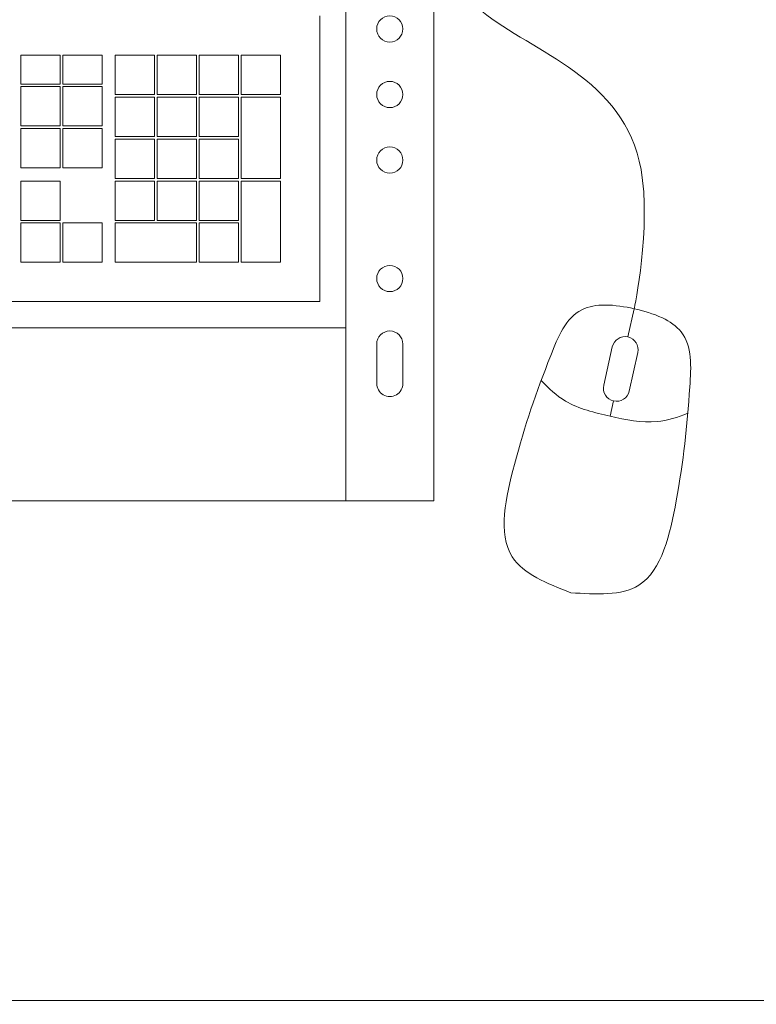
# Model space of a CAD drawing. Header units: millimetres. Extents: x -692150 to 2662533, y -92609 to 65084.
# Tile 579 of 656: x -38318 to -38037, y 23675 to 24051. Entities that reach past the tile are written whole.
import ezdxf
from ezdxf import colors
from ezdxf.entities.mleader import LeaderData, LeaderLine
from ezdxf.math import Vec2, Vec3

# ---------------------------------------------------------------- set-up
doc = ezdxf.new("R2010")
doc.units = ezdxf.units.MM
doc.layers.get('Defpoints').update_dxf_attribs({"color": 30})
for name, color, linetype, lineweight, true_color in [('00_АР_Подложка', 7, 'Continuous', 0, 0x9b9292), ('09_АР_Мебель', 7, 'Continuous', 9, 0x000000), ('1. ПОДЛОЖКА', 7, 'Continuous', 0, 0x9b9292)]:
    doc.layers.add(name, color=color, linetype=linetype, lineweight=lineweight, true_color=true_color)
doc.layers.add('06_АР_Мебель', color=4, linetype='Continuous', lineweight=9)
doc.layers.add('17_АР_Текст', color=235, linetype='Continuous', lineweight=0)
doc.layers.add('11_АР_Номер мебели', color=1, linetype='Continuous', lineweight=13, plot=False)
doc.styles.add('_ТЕКСТОВЫЙ', font='arial.ttf', dxfattribs={"width": 0.8})
doc.styles.get("Standard").update_dxf_attribs({"font": 'arial.ttf'})

# ---------------------------------------------------------------- blocks, each defined once
blk = doc.blocks.new('_DotSmall')
at = {"color": 0, "linetype": 'ByBlock', "const_width": 0.5}
blk.add_lwpolyline([(-0.0625, 0, 1), (0.0625, 0, 1)], format="xyb", close=True, dxfattribs=at)
blk = doc.blocks.new('_Dot')
at = {"color": 0, "linetype": 'ByBlock', "lineweight": -2}
blk.add_line((-0.5, 0), (-1, 0), dxfattribs=at)
at = {"color": 0, "linetype": 'ByBlock', "const_width": 0.5}
blk.add_lwpolyline([(-0.25, 0, 1), (0.25, 0, 1)], format="xyb", close=True, dxfattribs=at)
blk = doc.blocks.new('Компьютер')
at = {"layer": '00_АР_Подложка', "lineweight": 0}
for p, q in [((178.19, 8.05), (185.27, -191.82)), ((144.71, 6.87), (151.79, -193.01)), ((135.25, -8.48), (139.11, -117.41)), ((57.83, -26.23), (72.82, -25.7)), ((58.36, -41.22), (57.83, -26.23)), ((72.82, -25.7), (73.35, -40.69)), ((73.82, -25.66), (88.81, -25.13)), ((74.35, -40.65), (73.82, -25.66)), ((88.81, -25.13), (89.34, -40.12)), ((89.81, -25.1), (104.8, -24.56)), ((90.34, -40.09), (89.81, -25.1)), ((104.8, -24.56), (105.33, -39.56)), ((105.8, -24.53), (120.79, -24)), ((106.33, -39.52), (105.8, -24.53)), ((120.79, -24), (121.32, -38.99)), ((36.84, -26.97), (21.85, -27.5)), ((22.24, -38.49), (21.85, -27.5)), ((36.84, -26.97), (37.23, -37.96)), ((52.83, -26.4), (37.84, -26.93)), ((38.23, -37.93), (37.84, -26.93)), ((52.83, -26.4), (53.22, -37.4)), ((53.22, -37.4), (38.23, -37.93)), ((37.23, -37.96), (22.24, -38.49)), ((22.28, -39.49), (37.27, -38.96)), ((22.81, -54.48), (22.28, -39.49)), ((37.27, -38.96), (37.8, -53.95)), ((38.27, -38.93), (53.26, -38.4)), ((38.8, -53.92), (38.27, -38.93)), ((53.26, -38.4), (53.79, -53.39)), ((73.35, -40.69), (58.36, -41.22)), ((89.34, -40.12), (74.35, -40.65)), ((74.39, -41.65), (89.38, -41.12)), ((89.38, -41.12), (89.91, -56.11)), ((105.33, -39.56), (90.34, -40.09)), ((90.38, -41.09), (105.37, -40.55)), ((90.91, -56.08), (90.38, -41.09)), ((105.37, -40.55), (105.9, -55.55)), ((121.32, -38.99), (106.33, -39.52)), ((106.37, -40.52), (121.36, -39.99)), ((107.46, -71.5), (106.37, -40.52)), ((121.36, -39.99), (122.45, -70.97)), ((58.4, -42.22), (73.39, -41.69)), ((58.93, -57.21), (58.4, -42.22)), ((73.39, -41.69), (73.92, -56.68)), ((74.92, -56.64), (74.39, -41.65)), ((37.8, -53.95), (22.81, -54.48)), ((22.84, -55.48), (37.83, -54.95)), ((23.37, -70.47), (22.84, -55.48)), ((37.83, -54.95), (38.36, -69.94)), ((53.79, -53.39), (38.8, -53.92)), ((38.83, -54.92), (53.82, -54.39)), ((39.36, -69.91), (38.83, -54.92)), ((53.82, -54.39), (54.35, -69.38)), ((89.91, -56.11), (74.92, -56.64)), ((105.9, -55.55), (90.91, -56.08)), ((73.92, -56.68), (58.93, -57.21)), ((58.96, -58.21), (73.95, -57.68)), ((59.49, -73.2), (58.96, -58.21)), ((73.95, -57.68), (74.48, -72.67)), ((74.95, -57.64), (89.94, -57.11)), ((75.48, -72.63), (74.95, -57.64)), ((89.94, -57.11), (90.47, -72.1)), ((90.94, -57.08), (105.93, -56.54)), ((91.47, -72.07), (90.94, -57.08)), ((105.93, -56.54), (106.46, -71.54)), ((38.36, -69.94), (23.37, -70.47)), ((54.35, -69.38), (39.36, -69.91)), ((122.45, -70.97), (107.46, -71.5)), ((23.55, -75.47), (38.54, -74.94)), ((38.54, -74.94), (39.07, -89.93)), ((74.48, -72.67), (59.49, -73.2)), ((59.53, -74.2), (74.52, -73.67)), ((60.06, -89.19), (59.53, -74.2)), ((74.52, -73.67), (75.05, -88.66)), ((90.47, -72.1), (75.48, -72.63)), ((75.52, -73.63), (90.51, -73.1)), ((76.05, -88.62), (75.52, -73.63)), ((90.51, -73.1), (91.04, -88.09)), ((106.46, -71.54), (91.47, -72.07)), ((91.51, -73.07), (106.5, -72.53)), ((92.04, -88.06), (91.51, -73.07)), ((106.5, -72.53), (107.03, -87.53)), ((107.5, -72.5), (122.49, -71.97)), ((108.59, -103.48), (107.5, -72.5)), ((122.49, -71.97), (123.58, -102.95)), ((24.08, -90.46), (23.55, -75.47)), ((39.07, -89.93), (24.08, -90.46)), ((75.05, -88.66), (60.06, -89.19)), ((60.09, -90.19), (91.07, -89.09)), ((91.04, -88.09), (76.05, -88.62)), ((91.07, -89.09), (91.6, -104.08)), ((107.03, -87.53), (92.04, -88.06)), ((92.07, -89.06), (107.06, -88.52)), ((92.6, -104.05), (92.07, -89.06)), ((107.06, -88.52), (107.59, -103.52)), ((24.12, -91.46), (39.11, -90.93)), ((24.65, -106.45), (24.12, -91.46)), ((39.11, -90.93), (39.64, -105.92)), ((40.11, -90.89), (55.1, -90.36)), ((40.64, -105.88), (40.11, -90.89)), ((55.1, -90.36), (55.63, -105.35)), ((60.62, -105.18), (60.09, -90.19)), ((91.6, -104.08), (60.62, -105.18)), ((107.59, -103.52), (92.6, -104.05)), ((123.58, -102.95), (108.59, -103.48)), ((39.64, -105.92), (24.65, -106.45)), ((55.63, -105.35), (40.64, -105.88)), ((259.16, -115.85), (257.13, -126.72)), ((139.11, -117.41), (-233.66, -130.6)), ((-243.3, -140.95), (149.45, -127.05)), ((251.29, -130.71), (248.54, -145.46)), ((161.41, -132.82), (161.94, -147.81)), ((171.94, -147.46), (171.41, -132.47)), ((258.36, -147.3), (261.12, -132.55)), ((252.53, -151.29), (251.43, -157.16)), ((185.27, -191.82), (-274.45, -208.09))]:
    blk.add_line(p, q, dxfattribs=at)
for centre in [(162.16, -12.53), (163.04, -37.51), (163.93, -62.5), (165.53, -107.66)]:
    blk.add_circle(centre, 5, dxfattribs=at)
for centre, start, end in [((166.41, -132.64), 2.0267, 182.0267), ((256.21, -131.63), 349.4053, 169.4053), ((253.45, -146.38), 169.4053, 349.4053), ((166.94, -147.64), 182.0267, 2.0267)]:
    blk.add_arc(centre, 5, start, end, dxfattribs=at)
for points, knots in [([(259.16, -115.85), (259.16, -115.85), (273.46, -32.39), (172.86, -9.92), (169.34, 49), (144.35, 94.2), (143.26, 97.57)], [0, 0, 0, 0, 49.29571, 130.063652, 232.751106, 241.185472, 241.185472, 241.185472, 241.185472]), ([(251.43, -157.16), (245.54, -156.06), (235.19, -153.95), (227.58, -147.4), (224.68, -144.44)], [0, 0, 0, 0, 17.989581, 30.266668, 30.266668, 30.266668, 30.266668]), ([(251.43, -157.16), (257.33, -158.27), (267.74, -160.04), (277.2, -156.68), (280.97, -154.97)], [0, 0, 0, 0, 17.989581, 30.266668, 30.266668, 30.266668, 30.266668])]:
    blk.add_open_spline(points, degree=3, knots=knots, dxfattribs=at)
for points, start_tangent in [([(238.75, -224.96), (215.99, -212.1), (215.55, -176.89), (227.93, -134.83), (239.19, -116.95), (247.92, -114.85), (259.16, -115.85)], (-0.982952, 0.18386)), ([(238.75, -224.96), (264.62, -221.19), (277.76, -188.53), (281.42, -144.83), (277.39, -124.1), (270, -118.98), (259.16, -115.85)], (0.982952, -0.18386))]:
    blk.add_spline(points, degree=3, dxfattribs=dict(at, start_tangent=start_tangent))
at = {"layer": '06_АР_Мебель', "lineweight": 0}
for p, q in [((178.19, 8.05), (185.27, -191.82)), ((144.71, 6.87), (151.79, -193.01)), ((135.25, -8.48), (139.11, -117.41)), ((57.83, -26.23), (72.82, -25.7)), ((58.36, -41.22), (57.83, -26.23)), ((72.82, -25.7), (73.35, -40.69)), ((73.82, -25.66), (88.81, -25.13)), ((74.35, -40.65), (73.82, -25.66)), ((88.81, -25.13), (89.34, -40.12)), ((89.81, -25.1), (104.8, -24.56)), ((90.34, -40.09), (89.81, -25.1)), ((104.8, -24.56), (105.33, -39.56)), ((105.8, -24.53), (120.79, -24)), ((106.33, -39.52), (105.8, -24.53)), ((120.79, -24), (121.32, -38.99)), ((36.84, -26.97), (21.85, -27.5)), ((22.24, -38.49), (21.85, -27.5)), ((36.84, -26.97), (37.23, -37.96)), ((52.83, -26.4), (37.84, -26.93)), ((38.23, -37.93), (37.84, -26.93)), ((52.83, -26.4), (53.22, -37.4)), ((53.22, -37.4), (38.23, -37.93)), ((37.23, -37.96), (22.24, -38.49)), ((22.28, -39.49), (37.27, -38.96)), ((22.81, -54.48), (22.28, -39.49)), ((37.27, -38.96), (37.8, -53.95)), ((38.27, -38.93), (53.26, -38.4)), ((38.8, -53.92), (38.27, -38.93)), ((53.26, -38.4), (53.79, -53.39)), ((73.35, -40.69), (58.36, -41.22)), ((89.34, -40.12), (74.35, -40.65)), ((74.39, -41.65), (89.38, -41.12)), ((89.38, -41.12), (89.91, -56.11)), ((105.33, -39.56), (90.34, -40.09)), ((90.38, -41.09), (105.37, -40.55)), ((90.91, -56.08), (90.38, -41.09)), ((105.37, -40.55), (105.9, -55.55)), ((121.32, -38.99), (106.33, -39.52)), ((106.37, -40.52), (121.36, -39.99)), ((107.46, -71.5), (106.37, -40.52)), ((121.36, -39.99), (122.45, -70.97)), ((58.4, -42.22), (73.39, -41.69)), ((58.93, -57.21), (58.4, -42.22)), ((73.39, -41.69), (73.92, -56.68)), ((74.92, -56.64), (74.39, -41.65)), ((37.8, -53.95), (22.81, -54.48)), ((22.84, -55.48), (37.83, -54.95)), ((23.37, -70.47), (22.84, -55.48)), ((37.83, -54.95), (38.36, -69.94)), ((53.79, -53.39), (38.8, -53.92)), ((38.83, -54.92), (53.82, -54.39)), ((39.36, -69.91), (38.83, -54.92)), ((53.82, -54.39), (54.35, -69.38)), ((89.91, -56.11), (74.92, -56.64)), ((105.9, -55.55), (90.91, -56.08)), ((73.92, -56.68), (58.93, -57.21)), ((58.96, -58.21), (73.95, -57.68)), ((59.49, -73.2), (58.96, -58.21)), ((73.95, -57.68), (74.48, -72.67)), ((74.95, -57.64), (89.94, -57.11)), ((75.48, -72.63), (74.95, -57.64)), ((89.94, -57.11), (90.47, -72.1)), ((90.94, -57.08), (105.93, -56.54)), ((91.47, -72.07), (90.94, -57.08)), ((105.93, -56.54), (106.46, -71.54)), ((38.36, -69.94), (23.37, -70.47)), ((54.35, -69.38), (39.36, -69.91)), ((122.45, -70.97), (107.46, -71.5)), ((23.55, -75.47), (38.54, -74.94)), ((38.54, -74.94), (39.07, -89.93)), ((74.48, -72.67), (59.49, -73.2)), ((59.53, -74.2), (74.52, -73.67)), ((60.06, -89.19), (59.53, -74.2)), ((74.52, -73.67), (75.05, -88.66)), ((90.47, -72.1), (75.48, -72.63)), ((75.52, -73.63), (90.51, -73.1)), ((76.05, -88.62), (75.52, -73.63)), ((90.51, -73.1), (91.04, -88.09)), ((106.46, -71.54), (91.47, -72.07)), ((91.51, -73.07), (106.5, -72.53)), ((92.04, -88.06), (91.51, -73.07)), ((106.5, -72.53), (107.03, -87.53)), ((107.5, -72.5), (122.49, -71.97)), ((108.59, -103.48), (107.5, -72.5)), ((122.49, -71.97), (123.58, -102.95)), ((24.08, -90.46), (23.55, -75.47)), ((39.07, -89.93), (24.08, -90.46)), ((75.05, -88.66), (60.06, -89.19)), ((60.09, -90.19), (91.07, -89.09)), ((91.04, -88.09), (76.05, -88.62)), ((91.07, -89.09), (91.6, -104.08)), ((107.03, -87.53), (92.04, -88.06)), ((92.07, -89.06), (107.06, -88.52)), ((92.6, -104.05), (92.07, -89.06)), ((107.06, -88.52), (107.59, -103.52)), ((24.12, -91.46), (39.11, -90.93)), ((24.65, -106.45), (24.12, -91.46)), ((39.11, -90.93), (39.64, -105.92)), ((40.11, -90.89), (55.1, -90.36)), ((40.64, -105.88), (40.11, -90.89)), ((55.1, -90.36), (55.63, -105.35)), ((60.62, -105.18), (60.09, -90.19)), ((91.6, -104.08), (60.62, -105.18)), ((107.59, -103.52), (92.6, -104.05)), ((123.58, -102.95), (108.59, -103.48)), ((39.64, -105.92), (24.65, -106.45)), ((55.63, -105.35), (40.64, -105.88)), ((259.16, -115.85), (257.13, -126.72)), ((139.11, -117.41), (-233.66, -130.6)), ((-243.3, -140.95), (149.45, -127.05)), ((251.29, -130.71), (248.54, -145.46)), ((161.41, -132.82), (161.94, -147.81)), ((171.94, -147.46), (171.41, -132.47)), ((258.36, -147.3), (261.12, -132.55)), ((252.53, -151.29), (251.43, -157.16)), ((185.27, -191.82), (-274.45, -208.09))]:
    blk.add_line(p, q, dxfattribs=at)
for centre in [(162.16, -12.53), (163.04, -37.51), (163.93, -62.5), (165.53, -107.66)]:
    blk.add_circle(centre, 5, dxfattribs=at)
for centre, start, end in [((166.41, -132.64), 2.0267, 182.0267), ((256.21, -131.63), 349.4053, 169.4053), ((253.45, -146.38), 169.4053, 349.4053), ((166.94, -147.64), 182.0267, 2.0267)]:
    blk.add_arc(centre, 5, start, end, dxfattribs=at)
for points, knots in [([(259.16, -115.85), (259.16, -115.85), (273.46, -32.39), (172.86, -9.92), (169.34, 49), (144.35, 94.2), (143.26, 97.57)], [0, 0, 0, 0, 49.29571, 130.063652, 232.751106, 241.185472, 241.185472, 241.185472, 241.185472]), ([(251.43, -157.16), (245.54, -156.06), (235.19, -153.95), (227.58, -147.4), (224.68, -144.44)], [0, 0, 0, 0, 17.989581, 30.266668, 30.266668, 30.266668, 30.266668]), ([(251.43, -157.16), (257.33, -158.27), (267.74, -160.04), (277.2, -156.68), (280.97, -154.97)], [0, 0, 0, 0, 17.989581, 30.266668, 30.266668, 30.266668, 30.266668])]:
    blk.add_open_spline(points, degree=3, knots=knots, dxfattribs=at)
for points, start_tangent in [([(238.75, -224.96), (215.99, -212.1), (215.55, -176.89), (227.93, -134.83), (239.19, -116.95), (247.92, -114.85), (259.16, -115.85)], (-0.982952, 0.18386)), ([(238.75, -224.96), (264.62, -221.19), (277.76, -188.53), (281.42, -144.83), (277.39, -124.1), (270, -118.98), (259.16, -115.85)], (0.982952, -0.18386))]:
    blk.add_spline(points, degree=3, dxfattribs=dict(at, start_tangent=start_tangent))
blk = doc.blocks.new('Стол 1400')
at = {"layer": '09_АР_Мебель'}
blk.add_line((1400, -700), (0, -700), dxfattribs=at)
at = {"flags": 1}
for tag, p in [('КОД_ОБОРУДОВАНИЯ', (16.2, 170.09)), ('ДОП_ИНФОРМАЦИЯ', (16.2, 117.94)), ('ДОГОВОР', (15.93, 45.48))]:
    blk.add_attdef(tag, p, '', height=25, dxfattribs=at)
at = {"layer": '11_АР_Номер мебели'}
blk.add_attdef('Номер', (98.9, -605.29), '', height=100, dxfattribs=at)
blk = doc.blocks.new('*U263')
at = {"layer": '1. ПОДЛОЖКА'}
blk.add_lwpolyline([(1400, 0), (0, 0), (0, -700), (1400, -700)], close=True, dxfattribs=at)
blk.add_blockref('Стол 1400', (0, 0))
at = {"layer": '09_АР_Мебель', "rotation": 357.9733182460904}
blk.add_blockref('Компьютер', (722.46, -311.25), dxfattribs=at)

msp = doc.modelspace()

# ---------------------------------------------------------------- block references
at = {"lineweight": 35}
msp.add_blockref('*U263', (-39060.78, 24376.96), dxfattribs=at)

# ---------------------------------------------------------------- leaders
at = {"layer": '17_АР_Текст', "color": 1, "lineweight": 18}
ml = msp.add_multileader_mtext('Standard', dxfattribs=at)
ml.set_content('{\\C1;Карманы для бланков только в СОПС}', color=1, style='_ТЕКСТОВЫЙ')
ml.set_leader_properties(lineweight=0)
ml.set_arrow_properties(name='DOT')
ml.build(insert=Vec2(0, 0))
ml.multileader.update_dxf_attribs({"text_left_attachment_type": 6, "text_right_attachment_type": 6, "dogleg_length": 0.36, "arrow_head_size": 50, "scale": 100})
ctx = ml.context
ctx.base_point, ctx.scale, ctx.char_height, ctx.arrow_head_size, ctx.landing_gap_size, ctx.plane_origin = Vec3(-29314.52, 48068.19), 100, 100, 50, 100, Vec3(-25566.86, 52909.06)
ctx.left_attachment, ctx.right_attachment, ctx.text_align_type, ctx.attachment_type = 6, 6, 1, 2
notes = []
notes.append((ctx, [(0, (0, 0, 0), (0, 0), (1, 0), 1, [])]))
ctx.mtext.insert, ctx.mtext.width, ctx.mtext.defined_height, ctx.mtext.alignment, ctx.mtext.flow_direction = Vec3(-27210.56, 48368.19), 4035.2378, 815.52, 2, 5
ml = msp.add_multileader_mtext('Standard', dxfattribs=at)
ml.set_content('{\\fCalibri|b0|i0|c204|p34;\\H0.91667x;\\LКарманы для бланков\\l - СОПС, крепятся на стол МГН и стол для ЦСУ (1400 мм.);\\P\\LИнформ. Стенд А4 на 8 карманов\\l - ГОПС/СОПС, крепится по старым правилам, при отсутствии возможности крепления особенно в СОПСах (отсутствие свободного места на стене или нехватка стены по длине - размещается папка с информацией на столе МГН или столе для ЦСУ).\\P\\LРекламно_информационный стенд\\l - ГОПС/СОПС размещается в клиентском зале, также возможно размещение в тамбуре при условии хорошей освещенности и при условии открывания двери стенд будет виден более чем на 50%. Также стенд должен находиться в прямой видимости для клиентов и ничем не загораживаться.}', color=1, style='_ТЕКСТОВЫЙ')
ml.set_leader_properties(lineweight=0)
ml.set_arrow_properties(name='DOT')
ml.build(insert=Vec2(0, 0))
ml.multileader.update_dxf_attribs({"text_left_attachment_type": 6, "text_right_attachment_type": 6, "dogleg_length": 0.36, "arrow_head_size": 50, "scale": 100})
ctx = ml.context
ctx.base_point, ctx.scale, ctx.char_height, ctx.arrow_head_size, ctx.landing_gap_size, ctx.plane_origin = Vec3(-27020.92, 45459.44), 100, 100, 50, 100, Vec3(-22944.22, 54969.07)
ctx.left_attachment, ctx.right_attachment, ctx.text_align_type, ctx.attachment_type = 6, 6, 1, 2
notes.append((ctx, [(0, (0, 0, 0), (0, 0), (1, 0), 1, [])]))
ctx.mtext.insert, ctx.mtext.width, ctx.mtext.defined_height, ctx.mtext.alignment, ctx.mtext.flow_direction = Vec3(-24919.4, 45773.6), 2892.94, 2008.72, 2, 5
at = {"layer": '17_АР_Текст', "lineweight": 18}
ml = msp.add_multileader_mtext('Standard', dxfattribs=at)
ml.set_content('{\\C1;Если нет отдельного помещения.}', color=256, style='_ТЕКСТОВЫЙ')
ml.set_leader_properties(lineweight=0)
ml.set_arrow_properties(name='DOT')
ml.build(insert=Vec2(0, 0))
ml.multileader.update_dxf_attribs({"text_left_attachment_type": 6, "text_right_attachment_type": 6, "dogleg_length": 0.36, "arrow_head_size": 50, "scale": 100})
ctx = ml.context
ctx.base_point, ctx.scale, ctx.char_height, ctx.arrow_head_size, ctx.landing_gap_size, ctx.plane_origin = Vec3(-53487.45, 28479.17), 100, 200, 50, 100, Vec3(-50500.38, 32774.12)
ctx.left_attachment, ctx.right_attachment, ctx.attachment_type = 6, 6, 2
notes.append((ctx, [(0, (0, 0, 0), (0, 0), (1, 0), 1, [])]))
ctx.mtext.insert, ctx.mtext.width, ctx.mtext.defined_height, ctx.mtext.flow_direction = Vec3(-53387.45, 28780.5), 2047.5875, 815.52, 5
ml = msp.add_multileader_mtext('Standard', dxfattribs=at)
ml.set_content('Отдел доставки {\\L0,0}', color=256, style='_ТЕКСТОВЫЙ')
ml.set_leader_properties(lineweight=0)
ml.set_arrow_properties(name='DOT')
ml.build(insert=Vec2(0, 0))
ml.multileader.update_dxf_attribs({"text_left_attachment_type": 6, "text_right_attachment_type": 6, "dogleg_length": 0.36, "arrow_head_size": 50, "scale": 100})
ctx = ml.context
ctx.base_point, ctx.scale, ctx.char_height, ctx.arrow_head_size, ctx.landing_gap_size, ctx.plane_origin = Vec3(-40098.31, 26367.05), 100, 250, 50, 100, Vec3(-32960.64, 30414.13)
ctx.left_attachment, ctx.right_attachment, ctx.attachment_type = 6, 6, 2
notes.append((ctx, [(0, (0, 0, 0), (0, 0), (1, 0), 1, [])]))
ctx.mtext.insert, ctx.mtext.width, ctx.mtext.defined_height, ctx.mtext.flow_direction = Vec3(-39998.31, 26668.38), 2751.8282, 815.52, 5
ml = msp.add_multileader_mtext('Standard', dxfattribs=at)
ml.set_content('{\\C1;Если отдельное помещение.}', color=256, style='_ТЕКСТОВЫЙ')
ml.set_leader_properties(lineweight=0)
ml.set_arrow_properties(name='DOT')
ml.build(insert=Vec2(0, 0))
ml.multileader.update_dxf_attribs({"text_left_attachment_type": 6, "text_right_attachment_type": 6, "dogleg_length": 0.36, "arrow_head_size": 50, "scale": 100})
ctx = ml.context
ctx.base_point, ctx.scale, ctx.char_height, ctx.arrow_head_size, ctx.landing_gap_size, ctx.plane_origin = Vec3(-53458.41, 25040.97), 100, 200, 50, 100, Vec3(-49200.51, 29330.13)
ctx.left_attachment, ctx.right_attachment, ctx.attachment_type = 6, 6, 2
notes.append((ctx, [(0, (0, 0, 0), (0, 0), (1, 0), 1, [])]))
ctx.mtext.insert, ctx.mtext.width, ctx.mtext.defined_height, ctx.mtext.flow_direction = Vec3(-53358.41, 25342.3), 2206.5981, 815.52, 5
ml = msp.add_multileader_mtext('Standard', dxfattribs=at)
ml.set_content('Стол упаковочный', color=256, style='_ТЕКСТОВЫЙ')
ml.set_leader_properties(lineweight=0)
ml.set_arrow_properties(name='DOT')
ml.build(insert=Vec2(0, 0))
ml.multileader.update_dxf_attribs({"text_left_attachment_type": 6, "text_right_attachment_type": 6, "dogleg_length": 0.36, "arrow_head_size": 50, "scale": 100})
ctx = ml.context
ctx.base_point, ctx.scale, ctx.char_height, ctx.arrow_head_size, ctx.landing_gap_size, ctx.plane_origin = Vec3(-59543.93, 24465.64), 100, 250, 50, 100, Vec3(-53260.07, 29841.85)
ctx.left_attachment, ctx.right_attachment, ctx.attachment_type = 6, 6, 2
notes.append((ctx, [(1, (1, 1, 0), (-59579.93, 24465.64), (1, 0), 36, [(0, [(-59574.4, 23566.89)], 0, [])])]))
ctx.mtext.insert, ctx.mtext.width, ctx.mtext.defined_height, ctx.mtext.flow_direction = Vec3(-59443.93, 24789.14), 2013.9311, 815.52, 5
at = {"layer": '17_АР_Текст', "color": 0, "linetype": 'ByBlock', "lineweight": 0}
ml = msp.add_multileader_mtext('Standard', dxfattribs=at)
ml.set_content('{\\C256;Служебное помещение \\fArial|b1|i0|c204|p34;А\\fArial|b0|i0|c204|p34; \\L0,0}', color=7, style='_ТЕКСТОВЫЙ')
ml.set_leader_properties(linetype='Continuous', lineweight=0)
ml.set_arrow_properties(name='DOTSMALL')
ml.build(insert=Vec2(0, 0))
ml.multileader.update_dxf_attribs({"has_dogleg": 0, "text_left_attachment_type": 6, "text_right_attachment_type": 6, "dogleg_length": 0, "arrow_head_size": 200})
ctx = ml.context
ctx.base_point, ctx.char_height, ctx.arrow_head_size, ctx.landing_gap_size, ctx.plane_origin = Vec3(-52481.27, 24283.88), 250, 200, 50, Vec3(-51928.21, 35103.33)
ctx.left_attachment, ctx.right_attachment = 6, 6
notes.append((ctx, [(0, (0, 0, 0), (0, 0), (1, 0), 1, [])]))
ctx.mtext.insert, ctx.mtext.width, ctx.mtext.defined_height, ctx.mtext.flow_direction = Vec3(-52431.27, 24583.88), 2042.1675, 893.56, 5
at = {"layer": '17_АР_Текст', "lineweight": 18}
ml = msp.add_multileader_mtext('Standard', dxfattribs=at)
ml.set_content('{\\C1;Стол 1400,\\Pесли не видно \\Pиз клиентской\\Pзоны.}', color=256, style='_ТЕКСТОВЫЙ')
ml.set_leader_properties(lineweight=0)
ml.set_arrow_properties(name='DOT')
ml.build(insert=Vec2(0, 0))
ml.multileader.update_dxf_attribs({"text_left_attachment_type": 6, "text_right_attachment_type": 6, "dogleg_length": 0.36, "arrow_head_size": 50, "scale": 100})
ctx = ml.context
ctx.base_point, ctx.scale, ctx.char_height, ctx.arrow_head_size, ctx.landing_gap_size, ctx.plane_origin = Vec3(-41112.85, 24110), 100, 250, 50, 100, Vec3(-37030.71, 30065.61)
ctx.left_attachment, ctx.right_attachment, ctx.attachment_type = 6, 6, 2
notes.append((ctx, [(0, (0, 0, 0), (0, 0), (1, 0), 1, [])]))
ctx.mtext.insert, ctx.mtext.width, ctx.mtext.defined_height, ctx.mtext.flow_direction = Vec3(-41012.85, 24410), 3403.529, 2402.57, 5
at = {"layer": 'Defpoints', "lineweight": 18}
ml = msp.add_multileader_mtext('Standard', dxfattribs=at)
ml.set_content('ЦСУ _ФОРМАТ 1_за барьером оператора', color=256, style='_ТЕКСТОВЫЙ')
ml.set_leader_properties(lineweight=0)
ml.set_arrow_properties(name='DOT')
ml.build(insert=Vec2(0, 0))
ml.multileader.update_dxf_attribs({"text_left_attachment_type": 6, "text_right_attachment_type": 6, "dogleg_length": 0.36, "arrow_head_size": 50, "scale": 100})
ctx = ml.context
ctx.base_point, ctx.scale, ctx.char_height, ctx.arrow_head_size, ctx.landing_gap_size, ctx.plane_origin = Vec3(-17685.8, 48831.91), 100, 200, 50, 100, Vec3(-19857.15, 44190.57)
ctx.left_attachment, ctx.right_attachment, ctx.text_align_type, ctx.attachment_type = 6, 6, 1, 2
notes.append((ctx, [(0, (0, 0, 0), (0, 0), (1, 0), 1, [])]))
ctx.mtext.insert, ctx.mtext.width, ctx.mtext.defined_height, ctx.mtext.alignment, ctx.mtext.flow_direction = Vec3(-15399.27, 49087.43), 5828.6114, 1000, 2, 5
ml = msp.add_multileader_mtext('Standard', dxfattribs=at)
ml.set_content('ЦСУ _ФОРМАТ 2_в клиентском зале', color=256, style='_ТЕКСТОВЫЙ')
ml.set_leader_properties(lineweight=0)
ml.set_arrow_properties(name='DOT')
ml.build(insert=Vec2(0, 0))
ml.multileader.update_dxf_attribs({"text_left_attachment_type": 6, "text_right_attachment_type": 6, "dogleg_length": 0.36, "arrow_head_size": 50, "scale": 100})
ctx = ml.context
ctx.base_point, ctx.scale, ctx.char_height, ctx.arrow_head_size, ctx.landing_gap_size, ctx.plane_origin = Vec3(-10055.55, 48831.91), 100, 200, 50, 100, Vec3(-14413.43, 44190.57)
ctx.left_attachment, ctx.right_attachment, ctx.text_align_type, ctx.attachment_type = 6, 6, 1, 2
notes.append((ctx, [(0, (0, 0, 0), (0, 0), (1, 0), 1, [])]))
ctx.mtext.insert, ctx.mtext.width, ctx.mtext.defined_height, ctx.mtext.alignment, ctx.mtext.flow_direction = Vec3(-8043.47, 49087.43), 5828.6114, 1000, 2, 5
ml = msp.add_multileader_mtext('Standard', dxfattribs=at)
ml.set_content('ЦСУ _ФОРМАТ 2_в клиентском зале', color=256, style='_ТЕКСТОВЫЙ')
ml.set_leader_properties(lineweight=0)
ml.set_arrow_properties(name='DOT')
ml.build(insert=Vec2(0, 0))
ml.multileader.update_dxf_attribs({"text_left_attachment_type": 6, "text_right_attachment_type": 6, "dogleg_length": 0.36, "arrow_head_size": 50, "scale": 100})
ctx = ml.context
ctx.base_point, ctx.scale, ctx.char_height, ctx.arrow_head_size, ctx.landing_gap_size, ctx.plane_origin = Vec3(-2359.31, 48831.91), 100, 200, 50, 100, Vec3(-6717.19, 44190.57)
ctx.left_attachment, ctx.right_attachment, ctx.text_align_type, ctx.attachment_type = 6, 6, 1, 2
notes.append((ctx, [(0, (0, 0, 0), (0, 0), (1, 0), 1, [])]))
ctx.mtext.insert, ctx.mtext.width, ctx.mtext.defined_height, ctx.mtext.alignment, ctx.mtext.flow_direction = Vec3(-347.23, 49087.43), 5828.6114, 1000, 2, 5
ml = msp.add_multileader_mtext('Standard', dxfattribs=at)
ml.set_content('ЦСУ _ФОРМАТ 3_в клиентском зале', color=256, style='_ТЕКСТОВЫЙ')
ml.set_leader_properties(lineweight=0)
ml.set_arrow_properties(name='DOT')
ml.build(insert=Vec2(0, 0))
ml.multileader.update_dxf_attribs({"text_left_attachment_type": 6, "text_right_attachment_type": 6, "dogleg_length": 0.36, "arrow_head_size": 50, "scale": 100})
ctx = ml.context
ctx.base_point, ctx.scale, ctx.char_height, ctx.arrow_head_size, ctx.landing_gap_size, ctx.plane_origin = Vec3(5418.69, 48831.91), 100, 200, 50, 100, Vec3(-851.27, 44190.57)
ctx.left_attachment, ctx.right_attachment, ctx.text_align_type, ctx.attachment_type = 6, 6, 1, 2
notes.append((ctx, [(0, (0, 0, 0), (0, 0), (1, 0), 1, [])]))
ctx.mtext.insert, ctx.mtext.width, ctx.mtext.defined_height, ctx.mtext.alignment, ctx.mtext.flow_direction = Vec3(7430.78, 49087.43), 5828.6114, 1000, 2, 5
ml = msp.add_multileader_mtext('Standard', dxfattribs=at)
ml.set_content('Динамическая', color=256, style='_ТЕКСТОВЫЙ')
ml.set_leader_properties(lineweight=0)
ml.set_arrow_properties(name='DOT')
ml.build(insert=Vec2(0, 0))
ml.multileader.update_dxf_attribs({"text_left_attachment_type": 6, "text_right_attachment_type": 6, "dogleg_length": 0.36, "arrow_head_size": 50, "scale": 100})
ctx = ml.context
ctx.base_point, ctx.scale, ctx.char_height, ctx.arrow_head_size, ctx.landing_gap_size, ctx.plane_origin = Vec3(-56924.46, 26515), 100, 250, 50, 100, Vec3(-54186.54, 31209.91)
ctx.left_attachment, ctx.right_attachment, ctx.text_align_type, ctx.attachment_type = 6, 6, 1, 2
notes.append((ctx, [(0, (0, 0, 0), (0, 0), (1, 0), 1, [])]))
ctx.mtext.insert, ctx.mtext.width, ctx.mtext.defined_height, ctx.mtext.alignment, ctx.mtext.flow_direction = Vec3(-55897.52, 26823.32), 2120.4517, 1000, 2, 5
for ctx, leaders in notes:
    for number, flags, end, landing, length, lines in leaders:
        leader = LeaderData()
        leader.index, (leader.has_last_leader_line, leader.has_dogleg_vector, leader.attachment_direction) = number, flags
        leader.last_leader_point, leader.dogleg_vector, leader.dogleg_length = Vec3(end), Vec3(landing), length
        for number, points, colour, breaks in lines:
            line = LeaderLine()
            line.index, line.vertices, line.color, line.breaks = number, Vec3.list(points), colors.encode_raw_color(colour), breaks
            leader.lines.append(line)
        ctx.leaders.append(leader)

doc.saveas('drawing.dxf')
